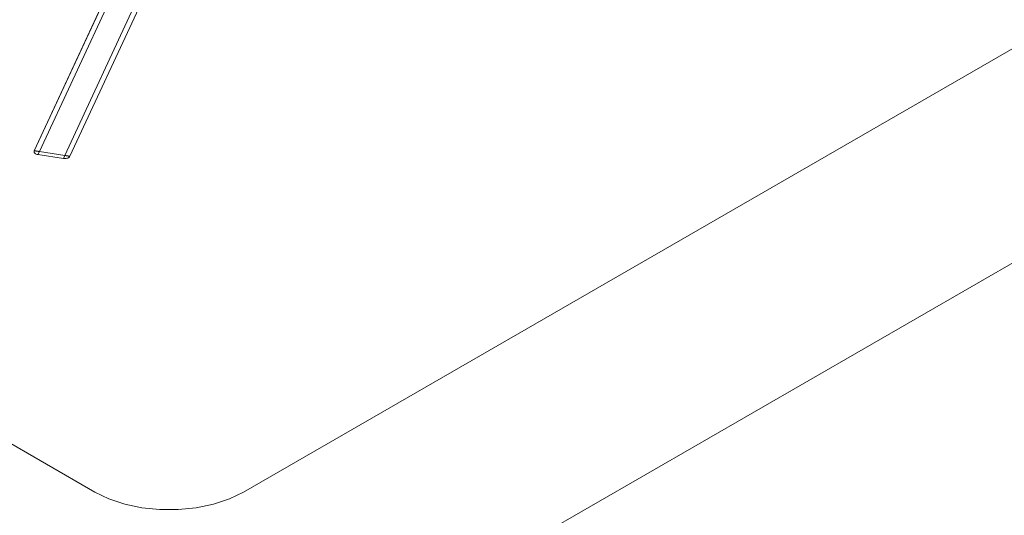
# Model space of a CAD drawing. Header units: millimetres. Extents: x 567 to 934, y -1 to 364.
# Tile 361 of 656: x 735.126 to 735.585, y 9.169 to 9.4. Entities that reach past the tile are written whole.
import ezdxf

# ---------------------------------------------------------------- set-up
doc = ezdxf.new("R2010")
doc.units = ezdxf.units.MM
doc.header["$MEASUREMENT"] = 0
doc.layers.add('ARQ FINA', color=8, linetype='Continuous')
doc.layers.add('G-IMPT', color=8, linetype='Continuous', lineweight=13)

msp = doc.modelspace()

# ---------------------------------------------------------------- linework, layer by layer
at = {"layer": 'ARQ FINA', "lineweight": 5}
for p, q in [((735.9664, 9.605), (735.23027, 9.18)), ((735.31688, 9.13), (736.053, 9.555)), ((735.16099, 9.18), (734.549, 9.53333))]:
    msp.add_line(p, q, dxfattribs=at)
msp.add_lwpolyline([(735.16099, 9.18), (735.16753, 9.17683), (735.17493, 9.17436), (735.18295, 9.17268), (735.19136, 9.17182), (735.1999, 9.17182), (735.20831, 9.17268), (735.21634, 9.17436), (735.22373, 9.17683), (735.23027, 9.18)], dxfattribs=at)
at = {"layer": 'G-IMPT', "lineweight": 5}
for p, q in [((735.19808, 9.47986), (735.13278, 9.33916)), ((735.13278, 9.33916), (735.19808, 9.47986)), ((735.13517, 9.33885), (735.20047, 9.47955)), ((735.2123, 9.47772), (735.147, 9.33702)), ((735.14935, 9.3366), (735.21464, 9.4773)), ((735.14935, 9.3366), (735.21464, 9.4773)), ((735.13517, 9.33885), (735.13452, 9.33743)), ((735.13452, 9.33743), (735.14635, 9.3356)), ((735.13452, 9.33743), (735.14635, 9.3356)), ((735.13452, 9.33743), (735.14635, 9.3356)), ((735.147, 9.33702), (735.13517, 9.33885)), ((735.14635, 9.3356), (735.147, 9.33702))]:
    msp.add_line(p, q, dxfattribs=at)
for points in [[(735.13278, 9.33916), (735.13271, 9.33892), (735.13271, 9.33867), (735.13278, 9.33843), (735.13293, 9.3382), (735.13314, 9.33799), (735.13342, 9.3378), (735.13374, 9.33764), (735.13411, 9.33752), (735.13452, 9.33743)], [(735.13278, 9.33916), (735.13271, 9.33892), (735.13271, 9.33867), (735.13278, 9.33843), (735.13293, 9.3382), (735.13314, 9.33799), (735.13342, 9.3378), (735.13374, 9.33764), (735.13411, 9.33752), (735.13452, 9.33743)], [(735.13517, 9.33885), (735.13517, 9.33885), (735.13516, 9.33885), (735.13515, 9.33885), (735.13514, 9.33886), (735.13513, 9.33886), (735.13512, 9.33886), (735.13511, 9.33886), (735.1351, 9.33886), (735.13508, 9.33886), (735.13507, 9.33887), (735.13504, 9.33887), (735.13502, 9.33887), (735.13498, 9.33888), (735.13498, 9.33888), (735.13498, 9.33888), (735.13497, 9.33888), (735.13497, 9.33888), (735.13497, 9.33888), (735.13497, 9.33888), (735.13496, 9.33888), (735.13496, 9.33888), (735.13496, 9.33888), (735.13495, 9.33888), (735.13495, 9.33888), (735.13495, 9.33888), (735.13494, 9.33889), (735.13494, 9.33889), (735.13494, 9.33889), (735.13493, 9.33889), (735.13493, 9.33889), (735.13493, 9.33889), (735.13492, 9.33889), (735.13492, 9.33889), (735.13492, 9.33889), (735.13491, 9.33889), (735.13491, 9.33889), (735.1349, 9.33889), (735.1349, 9.33889), (735.13489, 9.33889), (735.13489, 9.33889), (735.13488, 9.33889), (735.13488, 9.3389), (735.13487, 9.3389), (735.13487, 9.3389), (735.13486, 9.3389), (735.13486, 9.3389), (735.13485, 9.3389), (735.13485, 9.3389), (735.13484, 9.3389), (735.13483, 9.3389), (735.13483, 9.3389), (735.13482, 9.3389), (735.13481, 9.33891), (735.13481, 9.33891), (735.1348, 9.33891), (735.13479, 9.33891), (735.13478, 9.33891), (735.13477, 9.33891), (735.13476, 9.33891), (735.13475, 9.33891), (735.13474, 9.33892), (735.13473, 9.33892), (735.13472, 9.33892), (735.13471, 9.33892), (735.1347, 9.33892), (735.13469, 9.33892), (735.13467, 9.33893), (735.13466, 9.33893), (735.13464, 9.33893), (735.13463, 9.33893), (735.13461, 9.33894), (735.1346, 9.33894), (735.13458, 9.33894), (735.13456, 9.33894), (735.13454, 9.33895), (735.13452, 9.33895), (735.13449, 9.33895), (735.13447, 9.33896), (735.13444, 9.33896), (735.13441, 9.33897), (735.13438, 9.33897), (735.13435, 9.33897), (735.13431, 9.33898), (735.13427, 9.33899), (735.13423, 9.33899), (735.13418, 9.339), (735.13413, 9.33901), (735.13407, 9.33901), (735.13401, 9.33902), (735.13395, 9.33903), (735.13387, 9.33904), (735.1338, 9.33905), (735.13371, 9.33906), (735.13361, 9.33908), (735.13351, 9.33909), (735.1334, 9.33911), (735.13328, 9.33912), (735.13317, 9.33913), (735.13305, 9.33915), (735.13295, 9.33916), (735.13286, 9.33917), (735.13281, 9.33917), (735.13278, 9.33916)], [(735.14935, 9.3366), (735.14933, 9.33661), (735.14928, 9.33663), (735.1492, 9.33664), (735.1491, 9.33667), (735.14899, 9.33669), (735.14887, 9.33671), (735.14876, 9.33673), (735.14865, 9.33675), (735.14855, 9.33677), (735.14846, 9.33678), (735.14837, 9.3368), (735.14829, 9.33681), (735.14822, 9.33682), (735.14816, 9.33683), (735.1481, 9.33684), (735.14804, 9.33685), (735.14799, 9.33686), (735.14795, 9.33687), (735.1479, 9.33688), (735.14786, 9.33688), (735.14783, 9.33689), (735.14779, 9.33689), (735.14776, 9.3369), (735.14774, 9.3369), (735.14771, 9.33691), (735.14768, 9.33691), (735.14766, 9.33692), (735.14764, 9.33692), (735.14762, 9.33692), (735.1476, 9.33693), (735.14758, 9.33693), (735.14756, 9.33693), (735.14755, 9.33693), (735.14753, 9.33694), (735.14752, 9.33694), (735.1475, 9.33694), (735.14749, 9.33694), (735.14748, 9.33695), (735.14746, 9.33695), (735.14745, 9.33695), (735.14744, 9.33695), (735.14743, 9.33695), (735.14742, 9.33695), (735.14741, 9.33696), (735.1474, 9.33696), (735.14739, 9.33696), (735.14739, 9.33696), (735.14738, 9.33696), (735.14737, 9.33696), (735.14736, 9.33696), (735.14736, 9.33696), (735.14735, 9.33697), (735.14734, 9.33697), (735.14734, 9.33697), (735.14733, 9.33697), (735.14732, 9.33697), (735.14732, 9.33697), (735.14731, 9.33697), (735.14731, 9.33697), (735.1473, 9.33697), (735.1473, 9.33697), (735.14729, 9.33698), (735.14729, 9.33698), (735.14728, 9.33698), (735.14728, 9.33698), (735.14727, 9.33698), (735.14727, 9.33698), (735.14726, 9.33698), (735.14726, 9.33698), (735.14726, 9.33698), (735.14725, 9.33698), (735.14725, 9.33698), (735.14725, 9.33698), (735.14724, 9.33698), (735.14724, 9.33698), (735.14724, 9.33698), (735.14723, 9.33698), (735.14723, 9.33698), (735.14723, 9.33699), (735.14722, 9.33699), (735.14722, 9.33699), (735.14722, 9.33699), (735.14721, 9.33699), (735.14721, 9.33699), (735.14721, 9.33699), (735.14721, 9.33699), (735.1472, 9.33699), (735.1472, 9.33699), (735.1472, 9.33699), (735.1472, 9.33699), (735.14716, 9.337), (735.14713, 9.337), (735.14711, 9.337), (735.14709, 9.33701), (735.14708, 9.33701), (735.14707, 9.33701), (735.14706, 9.33701), (735.14705, 9.33701), (735.14704, 9.33701), (735.14703, 9.33702), (735.14702, 9.33702), (735.14701, 9.33702), (735.147, 9.33702)], [(735.14635, 9.3356), (735.14677, 9.33556), (735.14719, 9.33556), (735.14761, 9.3356), (735.14801, 9.33569), (735.14838, 9.33581), (735.14871, 9.33597), (735.14899, 9.33616), (735.1492, 9.33637), (735.14935, 9.3366)], [(735.14635, 9.3356), (735.14677, 9.33556), (735.14719, 9.33556), (735.14761, 9.3356), (735.14801, 9.33569), (735.14838, 9.33581), (735.14871, 9.33597), (735.14899, 9.33616), (735.1492, 9.33637), (735.14935, 9.3366)]]:
    msp.add_lwpolyline(points, dxfattribs=at)

doc.saveas('drawing.dxf')
